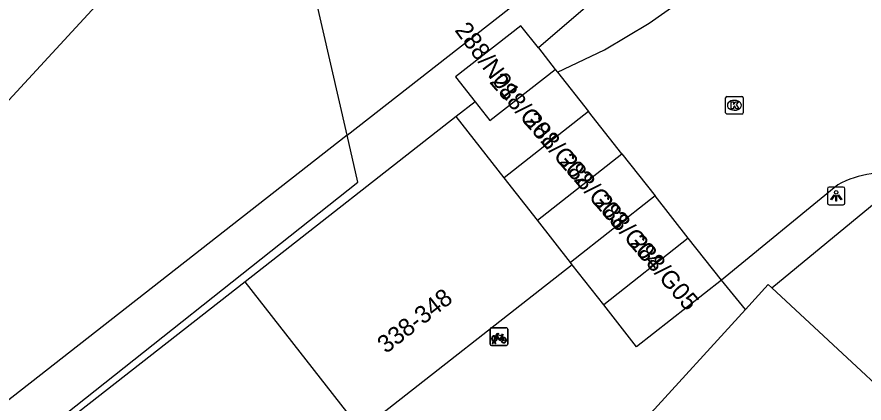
# Model space of a CAD drawing. Extents: x 159222 to 160346, y 381249 to 382166.
# Drawn here: x 159701.07 to 159749.19, y 381687.69 to 381709.64 of the extents above; entities that cross this region are included whole.
import ezdxf

# ---------------------------------------------------------------- set-up
doc = ezdxf.new("R2010")
doc.units = 0
for name, color, linetype in [('IMGEO_Fietsenrek', 7, 'Continuous'), ('IMGEO_Groenvoorziening', 7, 'Continuous'), ('IMGEO_Haag', 7, 'Continuous'), ('IMGEO_Kolk', 7, 'Continuous'), ('IMGEO_Lichtpunt', 7, 'Continuous'), ('IMGEO_Pand', 7, 'Continuous'), ('IMGEO_Pand_nummerreeks', 7, 'Continuous'), ('IMGEO_Rijbaan_lokaal_open', 7, 'Continuous'), ('IMGEO_Voetpad_open', 7, 'Continuous')]:
    doc.layers.add(name, color=color, linetype=linetype)

msp = doc.modelspace()

# ---------------------------------------------------------------- linework, layer by layer
at = {"layer": 'IMGEO_Fietsenrek'}
for p, q in [((159727.946, 381691.043), (159727.946, 381691.884)), ((159727.946, 381691.884), (159727.946, 381691.043)), ((159728.021, 381691.968), (159728.862, 381691.968)), ((159728.862, 381691.968), (159728.021, 381691.968)), ((159728.946, 381691.893), (159728.946, 381691.052)), ((159728.946, 381691.052), (159728.946, 381691.893)), ((159728.073, 381691.052), (159728.112, 381691.212)), ((159728.142, 381691.2), (159728.107, 381691.052)), ((159728.184, 381691.224), (159728.183, 381691.228)), ((159728.225, 381691.052), (159728.191, 381691.194)), ((159728.215, 381691.235), (159728.216, 381691.228)), ((159728.223, 381691.198), (159728.258, 381691.052)), ((159728.633, 381691.517), (159728.669, 381691.422)), ((159728.871, 381690.968), (159728.03, 381690.968)), ((159728.03, 381690.968), (159728.871, 381690.968)), ((159728.107, 381691.052), (159728.073, 381691.052)), ((159728.258, 381691.052), (159728.225, 381691.052))]:
    msp.add_line(p, q, dxfattribs=at)
for points in [[(159728.259, 381691.494), (159728.354, 381691.658), (159728.44, 381691.644), (159728.442, 381691.635), (159728.386, 381691.624), (159728.359, 381691.579), (159728.615, 381691.538)], [(159728.602, 381691.513), (159728.345, 381691.554), (159728.328, 381691.525), (159728.495, 381691.305), (159728.602, 381691.513)], [(159728.615, 381691.538), (159728.64, 381691.587), (159728.634, 381691.591), (159728.611, 381691.595), (159728.599, 381691.602), (159728.598, 381691.605), (159728.6, 381691.61), (159728.695, 381691.595), (159728.697, 381691.585), (159728.687, 381691.572), (159728.675, 381691.566), (159728.661, 381691.572), (159728.633, 381691.517)], [(159728.28, 381691.442), (159728.228, 381691.352), (159728.188, 381691.327), (159728.189, 381691.374), (159728.244, 381691.468)], [(159728.555, 381691.25), (159728.505, 381691.25), (159728.314, 381691.501), (159728.295, 381691.469)], [(159728.65, 381691.415), (159728.62, 381691.492), (159728.511, 381691.274), (159728.554, 381691.274)], [(159728.584, 381691.274), (159728.704, 381691.273), (159728.66, 381691.387)], [(159728.68, 381691.394), (159728.735, 381691.249), (159728.585, 381691.249)]]:
    msp.add_lwpolyline(points, dxfattribs=at)
for centre, radius, start, end in [((159728.024, 381691.89), 0.0779, 92.4484, 184.2845), ((159728.024, 381691.89), 0.0779, 92.4484, 184.2845), ((159728.868, 381691.89), 0.0779, 2.4484, 94.2845), ((159728.868, 381691.89), 0.0779, 2.4484, 94.2845), ((159728.186, 381691.353), 0.159, 62.6766, 242.1369), ((159728.186, 381691.353), 0.129, 63.3192, 238.903), ((159728.166, 381691.224), 0.0499, 12.8025, 158.6934), ((159728.186, 381691.353), 0.159, 253.9967, 271.7867), ((159728.166, 381691.224), 0.0174, 12.8025, 163.4502), ((159728.186, 381691.353), 0.129, 253.415, 269.0204), ((159728.186, 381691.353), 0.129, 283.6043, 43.4302), ((159728.186, 381691.353), 0.159, 283.5766, 46.6042), ((159728.713, 381691.269), 0.159, 113.3408, 178.3217), ((159728.713, 381691.269), 0.159, 187.0065, 105.7708), ((159728.713, 381691.269), 0.129, 113.923, 177.9556), ((159728.713, 381691.269), 0.129, 188.6715, 104.5883), ((159728.024, 381691.046), 0.0779, 182.4484, 274.2845), ((159728.024, 381691.046), 0.0779, 182.4484, 274.2845), ((159728.868, 381691.046), 0.0779, 272.4484, 4.2845), ((159728.868, 381691.046), 0.0779, 272.4484, 4.2845)]:
    msp.add_arc(centre, radius, start, end, dxfattribs=at)
at = {"layer": 'IMGEO_Groenvoorziening'}
for points in [[(159719.818, 381702.922), (159715.613, 381721.211)], [(159719.818, 381702.922), (159680.577, 381672.195)]]:
    msp.add_lwpolyline(points, dxfattribs=at)
at = {"layer": 'IMGEO_Haag'}
for points in [[(159719.818, 381702.922), (159731.871, 381712.36)], [(159680.577, 381672.195), (159682.88, 381670.464), (159720.432, 381700.252), (159719.818, 381702.922)]]:
    msp.add_lwpolyline(points, dxfattribs=at)
at = {"layer": 'IMGEO_Kolk'}
for p, q in [((159741.321, 381704.19), (159741.321, 381705.042)), ((159741.396, 381705.116), (159742.248, 381705.116)), ((159742.322, 381705.042), (159742.322, 381704.19)), ((159741.809, 381704.896), (159741.834, 381704.896)), ((159742.248, 381704.116), (159741.396, 381704.116)), ((159741.832, 381704.336), (159741.807, 381704.336))]:
    msp.add_line(p, q, dxfattribs=at)
for points in [[(159741.321, 381704.19), (159741.321, 381705.042)], [(159741.396, 381705.116), (159742.248, 381705.116)], [(159742.322, 381705.042), (159742.322, 381704.19)], [(159741.642, 381704.816), (159741.765, 381704.816), (159741.765, 381704.665), (159741.895, 381704.816), (159742.059, 381704.816), (159741.913, 381704.665), (159742.066, 381704.416), (159741.914, 381704.416), (159741.829, 381704.58), (159741.765, 381704.513), (159741.765, 381704.416), (159741.642, 381704.416), (159741.642, 381704.816)], [(159742.248, 381704.116), (159741.396, 381704.116)]]:
    msp.add_lwpolyline(points, dxfattribs=at)
for centre, start, end in [((159741.398, 381705.04), 91.552, 178.448), ((159741.398, 381705.04), 91.552, 178.448), ((159742.246, 381705.04), 1.552, 88.448), ((159742.246, 381705.04), 1.552, 88.448), ((159741.398, 381704.192), 181.552, 268.448), ((159741.398, 381704.192), 181.552, 268.448), ((159742.246, 381704.192), 271.552, 358.448), ((159742.246, 381704.192), 271.552, 358.448)]:
    msp.add_arc(centre, 0.0765, start, end, dxfattribs=at)
for centre, major_axis, ratio, start_param, end_param in [((159741.808, 381704.616), (-0.387, 0.002), 0.722429, 4.712389, 7.853982), ((159741.833, 381704.616), (-0.39, 0.002), 0.717154, 1.570796, 4.712389)]:
    msp.add_ellipse(centre, major_axis=major_axis, ratio=ratio, start_param=start_param, end_param=end_param, dxfattribs=at)
at = {"layer": 'IMGEO_Lichtpunt'}
for p, q in [((159747.106, 381699.865), (159747.106, 381699.058)), ((159747.106, 381699.865), (159747.106, 381699.058)), ((159748.008, 381699.96), (159747.2, 381699.96)), ((159748.008, 381699.96), (159747.2, 381699.96)), ((159748.102, 381699.058), (159748.102, 381699.865)), ((159748.102, 381699.058), (159748.102, 381699.865)), ((159747.2, 381698.964), (159748.008, 381698.964)), ((159747.2, 381698.964), (159748.008, 381698.964))]:
    msp.add_line(p, q, dxfattribs=at)
for points in [[(159747.48, 381699.529), (159747.519, 381699.501), (159747.331, 381699.239), (159747.293, 381699.266), (159747.48, 381699.529)], [(159747.582, 381699.481), (159747.629, 381699.481), (159747.629, 381699.159), (159747.582, 381699.159), (159747.582, 381699.481)], [(159747.692, 381699.501), (159747.73, 381699.528), (159747.917, 381699.266), (159747.878, 381699.238), (159747.692, 381699.501)]]:
    msp.add_lwpolyline(points, dxfattribs=at)
msp.add_circle((159747.605, 381699.663), 0.0994, dxfattribs=at)
for centre, start, end in [((159747.2, 381699.865), 90, 180), ((159747.2, 381699.865), 90, 180), ((159748.008, 381699.865), 0, 90), ((159748.008, 381699.865), 0, 90), ((159747.2, 381699.058), 180, 270), ((159747.2, 381699.058), 180, 270), ((159748.008, 381699.058), 270, 0), ((159748.008, 381699.058), 270, 360)]:
    msp.add_arc(centre, 0.0946, start, end, dxfattribs=at)
at = {"layer": 'IMGEO_Pand'}
for points in [[(159730.684, 381707.872), (159729.692, 381709.139), (159725.977, 381706.23), (159727.091, 381704.807)], [(159730.684, 381707.872), (159731.636, 381706.657)], [(159727.091, 381704.807), (159727.921, 381703.747), (159731.636, 381706.657)], [(159731.636, 381706.657), (159731.768, 381706.49)], [(159731.768, 381706.49), (159733.528, 381704.259)], [(159727.091, 381704.807), (159726.022, 381703.97)], [(159733.528, 381704.259), (159728.748, 381700.489)], [(159735.419, 381701.861), (159733.528, 381704.259)], [(159726.022, 381703.97), (159714.024, 381694.577)], [(159728.748, 381700.489), (159726.022, 381703.97)], [(159730.63, 381698.083), (159735.419, 381701.861)], [(159735.419, 381701.861), (159737.311, 381699.462)], [(159730.63, 381698.083), (159728.748, 381700.489)], [(159737.311, 381699.462), (159732.513, 381695.678)], [(159739.202, 381697.064), (159737.311, 381699.462)], [(159732.513, 381695.678), (159730.63, 381698.083)], [(159739.202, 381697.064), (159734.396, 381693.273)], [(159741.094, 381694.666), (159739.202, 381697.064)], [(159732.613, 381695.551), (159720.617, 381686.157)], [(159732.613, 381695.551), (159732.513, 381695.678)], [(159734.396, 381693.273), (159732.613, 381695.551)], [(159714.024, 381694.577), (159702.212, 381685.331)], [(159720.617, 381686.157), (159714.024, 381694.577)], [(159741.094, 381694.666), (159736.266, 381690.885), (159734.396, 381693.273)], [(159742.446, 381693.004), (159743.744, 381694.426), (159743.944, 381694.24)], [(159743.944, 381694.24), (159754.905, 381684.037)], [(159747.779, 381676.381), (159743.179, 381680.642), (159742.263, 381679.653), (159740.436, 381681.346), (159741.352, 381682.335), (159736.668, 381686.675), (159742.446, 381693.004)]]:
    msp.add_lwpolyline(points, dxfattribs=at)
at = {"layer": 'IMGEO_Rijbaan_lokaal_open'}
for points in [[(159731.768, 381706.49), (159734.439, 381707.77), (159736.985, 381709.283), (159738.75, 381710.527), (159775.451, 381739.376), (159776.048, 381739.719), (159776.677, 381740.008), (159777.329, 381740.241), (159777.999, 381740.414), (159778.683, 381740.527), (159779.373, 381740.578), (159780.065, 381740.567), (159780.754, 381740.494), (159781.433, 381740.361), (159782.098, 381740.167), (159782.742, 381739.914), (159783.362, 381739.605), (159783.951, 381739.242), (159800.529, 381723.867), (159817.766, 381707.849)], [(159747.688, 381700.089), (159741.094, 381694.666)]]:
    msp.add_lwpolyline(points, dxfattribs=at)
msp.add_arc((159750.21, 381695.575), 5.171, 74.4738, 119.1909, dxfattribs=at)
at = {"layer": 'IMGEO_Voetpad_open'}
for points in [[(159674.596, 381676.692), (159715.613, 381721.211)], [(159733.499, 381710.288), (159730.684, 381707.872)], [(159743.944, 381694.24), (159751.594, 381700.557)], [(159742.446, 381693.004), (159741.094, 381694.666)]]:
    msp.add_lwpolyline(points, dxfattribs=at)

# ---------------------------------------------------------------- texts
at = {"layer": 'IMGEO_Pand_nummerreeks'}
for s, rotation, p in [('288/N01', 306.4088, (159725.901, 381708.879)), ('288/G01', 310.7724, (159727.871, 381705.92)), ('288/G02', 310.7724, (159729.791, 381703.694)), ('288/G03', 310.7724, (159731.79, 381701.375)), ('288/G04', 310.7724, (159733.786, 381699.061)), ('288/G05', 310.7724, (159735.782, 381696.747)), ('338-348', 38.0641, (159722.033, 381690.467))]:
    msp.add_text(s, height=1, rotation=rotation, dxfattribs=at).set_placement(p)

doc.saveas('drawing.dxf')
